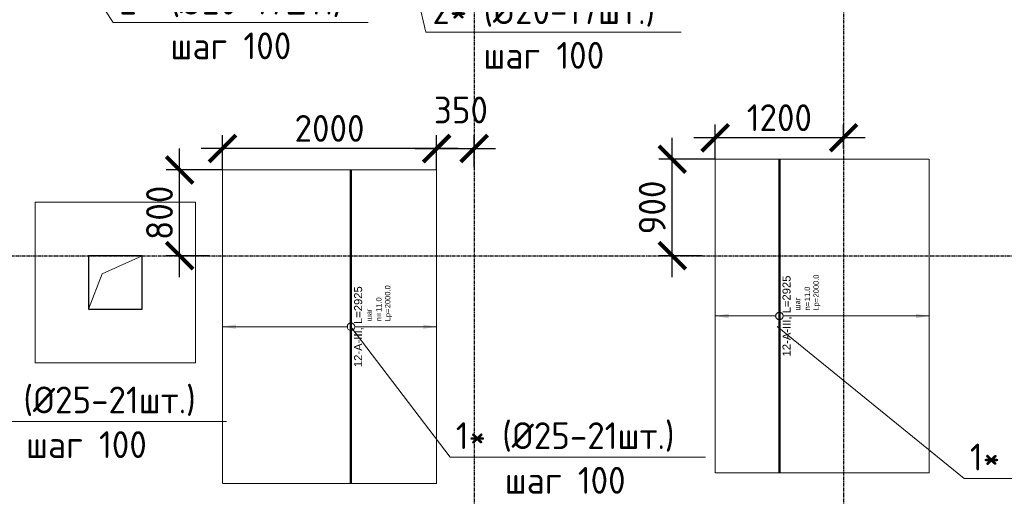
# Model space of a CAD drawing. Header units: millimetres. Extents: x -93479 to 1057970, y -66333 to 172656.
# Tile 340 of 473: x 642630 to 651823, y 38057 to 42504. Entities that reach past the tile are written whole.
import ezdxf
from ezdxf import colors
from ezdxf.entities.mleader import LeaderData, LeaderLine
from ezdxf.enums import TextEntityAlignment as Align
from ezdxf.math import Vec2, Vec3

# ---------------------------------------------------------------- set-up
doc = ezdxf.new("R2010")
doc.units = ezdxf.units.MM
doc.set_wipeout_variables(frame=1)
for name, pattern in [('01 Штриховая _4 мм_', [6, 3.5, -2.5]), ('______5', [1100, 800, -100, 100, -100]), ('GOST2.303 4', [7, 5, -2, 0]), ('HIDDEN2', [4.7625, 3.175, -1.5875]), ('осевая', [50.8, 31.75, -6.35, 6.35, -6.35])]:
    doc.linetypes.add(name, pattern=pattern)
for name, color, linetype, lineweight in [('0 Фундамент', 5, 'Continuous', 30), ('АрмСтер', 2, 'Continuous', 50), ('контур распр. стерхней', 2, 'GOST2.303 4', 20), ('Оси', 40, '______5', 18), ('подоснова', 151, 'Continuous', 5), ('РАЗМЕРЫ', 7, 'Continuous', 9)]:
    doc.layers.add(name, color=color, linetype=linetype, lineweight=lineweight)
doc.layers.add('АрмСтер_атрибуты', color=2, linetype='Continuous', lineweight=0, plot=False)
doc.styles.add('GOST-2.304_Type-B', font='GOST_Common.ttf')
doc.styles.get("Standard").update_dxf_attribs({"font": 'arial.ttf'})
doc.styles.add('Аннотативный', font='arial.ttf')
doc.dimstyles.new('СПДС', dxfattribs={"dimscale": 100, "dimtxt": 2.5, "dimasz": 2.5, "dimexe": 1.25, "dimexo": 0, "dimtad": 1, "dimdec": 0, "dimtxsty": 'GOST-2.304_Type-B', "dimblk": 'ARCHTICK', "dimcen": 2.5, "dimdle": 2, "dimadec": 0, "dimazin": 2, "dimtfac": 0.75, "dimtdec": 0, "dimtmove": 1, "dimatfit": 3, "dimfxl": 1, "dimtolj": 1, "dimarcsym": 1})

# ---------------------------------------------------------------- blocks, each defined once
blk = doc.blocks.new('оси')
at = {"layer": 'Оси', "color": 7, "linetype": 'осевая', "lineweight": 25, "transparency": 33554687}
for p, q in [((18063.5, 151.4), (18063.5, -36280.2)), ((21513.5, 151.4), (21513.5, -36280.2)), ((-11815.1, -15106.9), (53620.6, -15106.9))]:
    blk.add_line(p, q, dxfattribs=at)
blk = doc.blocks.new('_None')
blk = doc.blocks.new('*U713')
at = {"layer": 'РАЗМЕРЫ'}
for p, q in [((112.5, 1200), (-112.5, 1200)), ((112.5, -800), (-112.5, -800))]:
    blk.add_line(p, q, dxfattribs=at)
at = {"layer": 'РАЗМЕРЫ', "ltscale": 15}
blk.add_line((0, -800), (0, 1200), dxfattribs=at)
at = {"layer": 'РАЗМЕРЫ'}
for points in [[(0, 1200), (20.9, 1074.8), (-20.9, 1074.8)], [(0, -800), (20.9, -674.8), (-20.9, -674.8)]]:
    blk.add_solid(points, dxfattribs=at)
at = {"layer": 'АрмСтер_атрибуты', "color": 215, "ltscale": 15, "style": 'Аннотативный'}
for s, p in [('шаг', (51.4, -194.2)), ('n=', (51.4, -285.1)), ('Lр=', (50.2, -367.8))]:
    blk.add_text(s, height=50, dxfattribs=at).set_placement(p)
at = {"layer": 'АрмСтер_атрибуты', "style": 'Аннотативный', "flags": 8}
blk.add_attdef('ПОЗ', (110, 29.6), '', height=75, dxfattribs=at)
at = {"layer": 'АрмСтер_атрибуты', "color": 215, "style": 'Аннотативный'}
for tag, p, flags in [('ШАГ', (190.9, -194.2), 10), ('КОЛ', (138, -285.1), 8), ('ШИРИНА', (172.9, -367.8), 8)]:
    blk.add_attdef(tag, p, '', height=50, dxfattribs=dict(at, flags=flags))
at = {"layer": 'АрмСтер_атрибуты', "flags": 9}
for tag, p in [('МАССА', (-1033.5, -410.5)), ('ОБОЗНАЧЕНИЕ', (-1033.5, -524.4))]:
    blk.add_attdef(tag, p, '', height=75, dxfattribs=at)
at = {"linetype": 'Continuous', "lineweight": 0}
blk.add_wipeout([(35, 0), (28.3, 20.6), (10.8, 33.3), (-10.8, 33.3), (-28.3, 20.6), (-35, 0), (-28.3, -20.6), (-10.8, -33.3), (10.8, -33.3), (28.3, -20.6)], dxfattribs=at)
at = {"color": 0, "linetype": 'ByBlock', "lineweight": -2, "ltscale": 100}
blk.add_line((-1462.5, 0), (1462.5, 0), dxfattribs=at)
at = {"layer": 'РАЗМЕРЫ'}
blk.add_circle((0, 0), 35, dxfattribs=at)
at = {"layer": 'АрмСтер_атрибуты', "style": 'Аннотативный', "flags": 8}
blk.add_attdef('НАИМЕНОВАНИЕ', text='', height=75, dxfattribs=at).set_placement((0, -29.3), align=Align.TOP_CENTER)
blk = doc.blocks.new('_ArchTick')
at = {"color": 0, "linetype": 'ByBlock', "const_width": 0.15}
blk.add_lwpolyline([(-0.5, -0.5), (0.5, 0.5)], dxfattribs=at)
blk = doc.blocks.new('*D800')
at = {"layer": 'DEFPOINTS', "color": 0, "ltscale": 100, "transparency": 16777216}
for p in [(644523.1, 41302.1), (644523.1, 41102.1), (646523.1, 41102.1)]:
    blk.add_point(p, dxfattribs=at)
at = {"layer": 'РАЗМЕРЫ', "color": 0, "lineweight": -2, "transparency": 16777216}
for p, q in [((644523.1, 41102.1), (644523.1, 41427.1)), ((646523.1, 41102.1), (646523.1, 41427.1)), ((646723.1, 41302.1), (644323.1, 41302.1))]:
    blk.add_line(p, q, dxfattribs=at)
at = {"layer": 'РАЗМЕРЫ', "color": 0, "lineweight": -2, "ltscale": 100, "transparency": 16777216, "xscale": 250, "yscale": 250, "zscale": 250, "rotation": 180}
blk.add_blockref('_ArchTick', (644523.1, 41302.1), dxfattribs=at)
at = {"layer": 'РАЗМЕРЫ', "color": 0, "lineweight": -2, "ltscale": 100, "transparency": 16777216, "xscale": 250, "yscale": 250, "zscale": 250}
blk.add_blockref('_ArchTick', (646523.1, 41302.1), dxfattribs=at)
at = {"layer": 'РАЗМЕРЫ', "color": 0, "ltscale": 100, "transparency": 16777216, "insert": (645523.1, 41489.7), "char_height": 250, "attachment_point": 5, "style": 'GOST-2.304_Type-B'}
blk.add_mtext('\\A1;2000', dxfattribs=at)
blk = doc.blocks.new('*D801')
at = {"layer": 'DEFPOINTS', "color": 0, "ltscale": 100, "transparency": 16777216}
for p in [(644123.1, 41102.1), (644523.1, 41102.1), (644402.1, 40302.1)]:
    blk.add_point(p, dxfattribs=at)
at = {"layer": 'РАЗМЕРЫ', "color": 0, "lineweight": -2, "transparency": 16777216}
for p, q in [((644123.1, 40102.1), (644123.1, 41302.1)), ((644523.1, 41102.1), (643998.1, 41102.1)), ((644402.1, 40302.1), (643998.1, 40302.1))]:
    blk.add_line(p, q, dxfattribs=at)
at = {"layer": 'РАЗМЕРЫ', "color": 0, "lineweight": -2, "ltscale": 100, "transparency": 16777216, "xscale": 250, "yscale": 250, "zscale": 250}
for p, rotation in [((644123.1, 41102.1), 90), ((644123.1, 40302.1), 270)]:
    blk.add_blockref('_ArchTick', p, dxfattribs=dict(at, rotation=rotation))
at = {"layer": 'РАЗМЕРЫ', "color": 0, "ltscale": 100, "transparency": 16777216, "insert": (643935.5, 40702.1), "char_height": 250, "attachment_point": 5, "rotation": 90, "style": 'GOST-2.304_Type-B'}
blk.add_mtext('\\A1;800', dxfattribs=at)
blk = doc.blocks.new('*D868')
at = {"layer": 'DEFPOINTS', "color": 0, "ltscale": 100, "transparency": 16777216}
for p in [(646873.1, 41302.1), (646523.1, 41102.1), (646873.1, 41128.6)]:
    blk.add_point(p, dxfattribs=at)
at = {"layer": 'РАЗМЕРЫ', "color": 0, "lineweight": -2, "transparency": 16777216}
for p, q in [((646523.1, 41102.1), (646523.1, 41427.1)), ((646873.1, 41128.6), (646873.1, 41427.1)), ((646323.1, 41302.1), (647073.1, 41302.1))]:
    blk.add_line(p, q, dxfattribs=at)
at = {"layer": 'РАЗМЕРЫ', "color": 0, "lineweight": -2, "ltscale": 100, "transparency": 16777216, "xscale": 250, "yscale": 250, "zscale": 250, "rotation": 180}
blk.add_blockref('_ArchTick', (646523.1, 41302.1), dxfattribs=at)
at = {"layer": 'РАЗМЕРЫ', "color": 0, "lineweight": -2, "ltscale": 100, "transparency": 16777216, "xscale": 250, "yscale": 250, "zscale": 250}
blk.add_blockref('_ArchTick', (646873.1, 41302.1), dxfattribs=at)
at = {"layer": 'РАЗМЕРЫ', "color": 0, "ltscale": 100, "transparency": 16777216, "insert": (646749.7, 41661.6), "char_height": 250, "attachment_point": 5, "style": 'GOST-2.304_Type-B'}
blk.add_mtext('\\A1;350', dxfattribs=at)
blk = doc.blocks.new('*U709')
at = {"layer": 'РАЗМЕРЫ'}
for p, q in [((112.5, 600), (-112.5, 600)), ((112.5, -1400), (-112.5, -1400))]:
    blk.add_line(p, q, dxfattribs=at)
at = {"layer": 'РАЗМЕРЫ', "ltscale": 15}
blk.add_line((0, -1400), (0, 600), dxfattribs=at)
at = {"layer": 'РАЗМЕРЫ'}
for points in [[(0, 600), (20.9, 474.8), (-20.9, 474.8)], [(0, -1400), (20.9, -1274.8), (-20.9, -1274.8)]]:
    blk.add_solid(points, dxfattribs=at)
at = {"layer": 'АрмСтер_атрибуты', "color": 215, "ltscale": 15, "style": 'Аннотативный'}
for s, p in [('шаг', (51.4, -194.2)), ('n=', (51.4, -285.1)), ('Lр=', (50.2, -367.8))]:
    blk.add_text(s, height=50, dxfattribs=at).set_placement(p)
at = {"layer": 'АрмСтер_атрибуты', "style": 'Аннотативный', "flags": 8}
blk.add_attdef('ПОЗ', (110, 29.6), '', height=75, dxfattribs=at)
at = {"layer": 'АрмСтер_атрибуты', "color": 215, "style": 'Аннотативный'}
for tag, p, flags in [('ШАГ', (190.9, -194.2), 10), ('КОЛ', (138, -285.1), 8), ('ШИРИНА', (172.9, -367.8), 8)]:
    blk.add_attdef(tag, p, '', height=50, dxfattribs=dict(at, flags=flags))
at = {"layer": 'АрмСтер_атрибуты', "flags": 9}
for tag, p in [('МАССА', (-1033.5, -1010.5)), ('ОБОЗНАЧЕНИЕ', (-1033.5, -1124.4))]:
    blk.add_attdef(tag, p, '', height=75, dxfattribs=at)
at = {"linetype": 'Continuous', "lineweight": 0}
blk.add_wipeout([(35, 0), (28.3, 20.6), (10.8, 33.3), (-10.8, 33.3), (-28.3, 20.6), (-35, 0), (-28.3, -20.6), (-10.8, -33.3), (10.8, -33.3), (28.3, -20.6)], dxfattribs=at)
at = {"color": 0, "linetype": 'ByBlock', "lineweight": -2, "ltscale": 100}
blk.add_line((-1462.5, 0), (1462.5, 0), dxfattribs=at)
at = {"layer": 'РАЗМЕРЫ'}
blk.add_circle((0, 0), 35, dxfattribs=at)
at = {"layer": 'АрмСтер_атрибуты', "style": 'Аннотативный', "flags": 8}
blk.add_attdef('НАИМЕНОВАНИЕ', text='', height=75, dxfattribs=at).set_placement((0, -29.3), align=Align.TOP_CENTER)
blk = doc.blocks.new('*D802')
at = {"layer": 'DEFPOINTS', "color": 0, "ltscale": 100, "transparency": 16777216}
for p in [(649123.1, 41402.1), (650323.1, 41302.1), (649123.1, 41202.1)]:
    blk.add_point(p, dxfattribs=at)
at = {"layer": 'РАЗМЕРЫ', "color": 0, "lineweight": -2, "transparency": 16777216}
for p, q in [((649123.1, 41202.1), (649123.1, 41527.1)), ((650323.1, 41302.1), (650323.1, 41527.1)), ((650523.1, 41402.1), (648923.1, 41402.1))]:
    blk.add_line(p, q, dxfattribs=at)
at = {"layer": 'РАЗМЕРЫ', "color": 0, "lineweight": -2, "ltscale": 100, "transparency": 16777216, "xscale": 250, "yscale": 250, "zscale": 250, "rotation": 180}
blk.add_blockref('_ArchTick', (649123.1, 41402.1), dxfattribs=at)
at = {"layer": 'РАЗМЕРЫ', "color": 0, "lineweight": -2, "ltscale": 100, "transparency": 16777216, "xscale": 250, "yscale": 250, "zscale": 250}
blk.add_blockref('_ArchTick', (650323.1, 41402.1), dxfattribs=at)
at = {"layer": 'РАЗМЕРЫ', "color": 0, "ltscale": 100, "transparency": 16777216, "insert": (649723.1, 41589.7), "char_height": 250, "attachment_point": 5, "style": 'GOST-2.304_Type-B'}
blk.add_mtext('\\A1;1200', dxfattribs=at)
blk = doc.blocks.new('*D803')
at = {"layer": 'DEFPOINTS', "color": 0, "ltscale": 100, "transparency": 16777216}
for p in [(648723.1, 41202.1), (649123.1, 41202.1), (649002.1, 40302.1)]:
    blk.add_point(p, dxfattribs=at)
at = {"layer": 'РАЗМЕРЫ', "color": 0, "lineweight": -2, "transparency": 16777216}
for p, q in [((648723.1, 40102.1), (648723.1, 41402.1)), ((649123.1, 41202.1), (648598.1, 41202.1)), ((649002.1, 40302.1), (648598.1, 40302.1))]:
    blk.add_line(p, q, dxfattribs=at)
at = {"layer": 'РАЗМЕРЫ', "color": 0, "lineweight": -2, "ltscale": 100, "transparency": 16777216, "xscale": 250, "yscale": 250, "zscale": 250}
for p, rotation in [((648723.1, 41202.1), 90), ((648723.1, 40302.1), 270)]:
    blk.add_blockref('_ArchTick', p, dxfattribs=dict(at, rotation=rotation))
at = {"layer": 'РАЗМЕРЫ', "color": 0, "ltscale": 100, "transparency": 16777216, "insert": (648535.5, 40752.1), "char_height": 250, "attachment_point": 5, "rotation": 90, "style": 'GOST-2.304_Type-B'}
blk.add_mtext('\\A1;900', dxfattribs=at)
blk = doc.blocks.new('блок')
at = {"layer": '0 Фундамент', "color": 7, "linetype": 'HIDDEN2', "lineweight": 0}
for p, q in [((655667.6, 102794.2), (655667.6, 104294.2)), ((655667.6, 104294.2), (657167.6, 104294.2)), ((657167.6, 102794.2), (657167.6, 104294.2)), ((655667.6, 102794.2), (657167.6, 102794.2))]:
    blk.add_line(p, q, dxfattribs=at)
at = {"layer": '0 Фундамент', "color": 7, "ltscale": 100}
for p, q in [((656667.6, 103794.2), (656167.6, 103794.2)), ((656167.6, 103794.2), (656167.6, 103294.2)), ((656667.6, 103294.2), (656667.6, 103794.2)), ((656167.6, 103294.2), (656667.6, 103294.2))]:
    blk.add_line(p, q, dxfattribs=at)
at = {"layer": '0 Фундамент', "color": 7, "lineweight": 20}
blk.add_lwpolyline([(656167.6, 103294.2), (656293.3, 103625.2), (656667.6, 103794.2)], dxfattribs=at)

msp = doc.modelspace()

# ---------------------------------------------------------------- linework, layer by layer
at = {"layer": 'контур распр. стерхней', "color": 7, "linetype": '01 Штриховая _4 мм_'}
for points in [[(651123.1, 41202.1), (651123.1, 38277.1), (649123.1, 38277.1), (649123.1, 41202.1)], [(646523.1, 41102.1), (646523.1, 38177.1), (644523.1, 38177.1), (644523.1, 41102.1)]]:
    msp.add_lwpolyline(points, close=True, dxfattribs=at)

# ---------------------------------------------------------------- block references
at = {"color": 7}
msp.add_blockref('оси', (628809.6, 55409), dxfattribs=at)

# ---------------------------------------------------------------- leaders
at = {"layer": 'подоснова', "color": 7, "ltscale": 0.3}
ml = msp.add_multileader_mtext('Standard', dxfattribs=at)
ml.set_content('2* (%%C20-17шт.)\\Pшаг 100', color=7, style='GOST-2.304_Type-B')
ml.set_leader_properties(color=7, linetype='ByLayer', lineweight=15)
ml.set_arrow_properties(name='NONE')
ml.build(insert=Vec2(0, 0))
ml.multileader.update_dxf_attribs({"text_left_attachment_type": 6, "text_right_attachment_type": 6, "dogleg_length": 0.1, "arrow_head_size": 18})
ctx = ml.context
ctx.base_point, ctx.char_height, ctx.arrow_head_size, ctx.landing_gap_size, ctx.plane_origin = Vec3(643503.1, 42502.1), 250, 18, 20, Vec3(633886.4, 45060.1)
ctx.left_attachment, ctx.right_attachment, ctx.text_align_type = 6, 6, 1
notes = []
notes.append((ctx, [(0, (1, 1, 0), (643502.1, 42477.1), (1, 0), 0.1, [(0, [(641902.6, 44942.9)], 0, [])])]))
ctx.mtext.insert, ctx.mtext.alignment, ctx.mtext.flow_direction = Vec3(644601.6, 42802.1), 2, 5
ml = msp.add_multileader_mtext('Standard', dxfattribs=at)
ml.set_content('2* (%%C20-17шт.)\\Pшаг 100', color=7, style='GOST-2.304_Type-B')
ml.set_leader_properties(color=7, linetype='ByLayer', lineweight=15)
ml.set_arrow_properties(name='NONE')
ml.build(insert=Vec2(0, 0))
ml.multileader.update_dxf_attribs({"text_left_attachment_type": 6, "text_right_attachment_type": 6, "dogleg_length": 0.1, "arrow_head_size": 18})
ctx = ml.context
ctx.base_point, ctx.char_height, ctx.arrow_head_size, ctx.landing_gap_size, ctx.plane_origin = Vec3(646424.7, 42413.3), 250, 18, 20, Vec3(637886.4, 44660.1)
ctx.left_attachment, ctx.right_attachment, ctx.text_align_type = 6, 6, 1
notes.append((ctx, [(0, (1, 1, 0), (646423.7, 42388.3), (1, 0), 0.1, [(0, [(645902.6, 44542.9)], 0, [])])]))
ctx.mtext.insert, ctx.mtext.alignment, ctx.mtext.flow_direction = Vec3(647523.1, 42713.3), 2, 5
ml = msp.add_multileader_mtext('Standard', dxfattribs=at)
ml.set_content('1* (%%C25-21шт.)\\Pшаг 100', color=7, style='GOST-2.304_Type-B')
ml.set_leader_properties(color=7, linetype='ByLayer', lineweight=15)
ml.set_arrow_properties(name='NONE')
ml.build(insert=Vec2(0, 0))
ml.multileader.update_dxf_attribs({"text_left_attachment_type": 6, "text_right_attachment_type": 6, "dogleg_length": 0.1, "arrow_head_size": 18})
ctx = ml.context
ctx.base_point, ctx.char_height, ctx.arrow_head_size, ctx.landing_gap_size, ctx.plane_origin = Vec3(642179.5, 38781.4), 250, 18, 20, Vec3(632686.4, 40260.1)
ctx.left_attachment, ctx.right_attachment, ctx.text_align_type = 6, 6, 1
notes.append((ctx, [(0, (1, 1, 0), (642178.5, 38756.4), (1, 0), 0.1, [(0, [(640702.6, 40142.9)], 0, [])])]))
ctx.mtext.insert, ctx.mtext.alignment, ctx.mtext.flow_direction = Vec3(643252.9, 39081.4), 2, 5
for ctx, leaders in notes:
    for number, flags, end, landing, length, lines in leaders:
        leader = LeaderData()
        leader.index, (leader.has_last_leader_line, leader.has_dogleg_vector, leader.attachment_direction) = number, flags
        leader.last_leader_point, leader.dogleg_vector, leader.dogleg_length = Vec3(end), Vec3(landing), length
        for number, points, colour, breaks in lines:
            line = LeaderLine()
            line.index, line.vertices, line.color, line.breaks = number, Vec3.list(points), colors.encode_raw_color(colour), breaks
            leader.lines.append(line)
        ctx.leaders.append(leader)

# ---------------------------------------------------------------- next in the draw order: block references
at = {"layer": 'АрмСтер', "color": 7, "ltscale": 15}
ref = msp.add_blockref('*U709', (649723.1, 39739.6), dxfattribs=dict(at, rotation=90))
ref.add_attrib('НАИМЕНОВАНИЕ', '12-A-III, L=2925', dxfattribs={"layer": 'АрмСтер_атрибуты', "height": 75, "rotation": 90, "style": 'Аннотативный', "flags": 8}).set_placement((649752.5, 39739.6), align=Align.TOP_CENTER)
ref.add_attrib('КОЛ', '11.0', (650008.3, 39877.7), dxfattribs={"layer": 'АрмСтер_атрибуты', "color": 215, "height": 50, "rotation": 90, "style": 'Аннотативный', "flags": 8})
ref.add_attrib('ШИРИНА', '2000.0', (650090.9, 39912.5), dxfattribs={"layer": 'АрмСтер_атрибуты', "color": 215, "height": 50, "rotation": 90, "style": 'Аннотативный', "flags": 8})
ref = msp.add_blockref('*U713', (645723.1, 39639.6), dxfattribs=dict(at, rotation=90))
ref.add_attrib('НАИМЕНОВАНИЕ', '12-A-III, L=2925', dxfattribs={"layer": 'АрмСтер_атрибуты', "height": 75, "rotation": 90, "style": 'Аннотативный', "flags": 8}).set_placement((645752.5, 39639.6), align=Align.TOP_CENTER)
ref.add_attrib('КОЛ', '11.0', (646008.3, 39777.7), dxfattribs={"layer": 'АрмСтер_атрибуты', "color": 215, "height": 50, "rotation": 90, "style": 'Аннотативный', "flags": 8})
ref.add_attrib('ШИРИНА', '2000.0', (646090.9, 39812.5), dxfattribs={"layer": 'АрмСтер_атрибуты', "color": 215, "height": 50, "rotation": 90, "style": 'Аннотативный', "flags": 8})

# ---------------------------------------------------------------- next in the draw order: block references
at = {"layer": 'РАЗМЕРЫ', "color": 7}
msp.add_blockref('блок', (-12894.5, -63492), dxfattribs=at)

# ---------------------------------------------------------------- next in the draw order: dimensions: what is measured, and where the dimension line sits
dim = msp.add_linear_dim(base=(646873.1, 41302.1), p1=(646523.1, 41102.1), p2=(646873.1, 41128.6), dimstyle='СПДС', dxfattribs=at)
dim.commit()
dim.dimension.update_dxf_attribs({"geometry": '*D868', "text_midpoint": (646749.7, 41474), "dimtype": 160})
for base, p1, p2, picture, middle in [((649123.1, 41402.1), (650323.1, 41302.1), (649123.1, 41202.1), '*D802', (649723.1, 41589.7)), ((644523.1, 41302.1), (646523.1, 41102.1), (644523.1, 41102.1), '*D800', (645523.1, 41489.7))]:
    dim = msp.add_linear_dim(base=base, p1=p1, p2=p2, dimstyle='СПДС', dxfattribs=at)
    dim.commit()
    dim.dimension.update_dxf_attribs({"geometry": picture, "text_midpoint": middle})
for base, p1, p2, picture, middle in [((648723.1, 41202.1), (649002.1, 40302.1), (649123.1, 41202.1), '*D803', (648535.5, 40752.1)), ((644123.1, 41102.1), (644402.1, 40302.1), (644523.1, 41102.1), '*D801', (643935.5, 40702.1))]:
    dim = msp.add_linear_dim(base=base, p1=p1, p2=p2, angle=90, dimstyle='СПДС', dxfattribs=at)
    dim.commit()
    dim.dimension.update_dxf_attribs({"geometry": picture, "text_midpoint": middle})

# ---------------------------------------------------------------- next in the draw order: leaders
at = {"layer": 'подоснова', "color": 7, "ltscale": 0.3}
ml = msp.add_multileader_mtext('Standard', dxfattribs=at)
ml.set_content('1* (%%C25-21шт.)\\Pшаг 100', color=7, style='GOST-2.304_Type-B')
ml.set_leader_properties(color=7, linetype='ByLayer', lineweight=15)
ml.set_arrow_properties(name='NONE')
ml.build(insert=Vec2(0, 0))
ml.multileader.update_dxf_attribs({"text_left_attachment_type": 6, "text_right_attachment_type": 6, "dogleg_length": 0.1, "arrow_head_size": 18})
ctx = ml.context
ctx.base_point, ctx.char_height, ctx.arrow_head_size, ctx.landing_gap_size, ctx.plane_origin = Vec3(646649.7, 38448), 250, 18, 20, Vec3(637086.4, 39760.1)
ctx.left_attachment, ctx.right_attachment, ctx.text_align_type = 6, 6, 1
notes = []
notes.append((ctx, [(0, (1, 1, 0), (646648.7, 38422.9), (1, 0), 0.1, [(0, [(645723.1, 39639.6)], 0, [])])]))
ctx.mtext.insert, ctx.mtext.alignment, ctx.mtext.flow_direction = Vec3(647723.1, 38748), 2, 5
ml = msp.add_multileader_mtext('Standard', dxfattribs=at)
ml.set_content('1* (%%C25-21шт.)\\Pшаг 100', color=7, style='GOST-2.304_Type-B')
ml.set_leader_properties(color=7, linetype='ByLayer', lineweight=15)
ml.set_arrow_properties(name='NONE')
ml.build(insert=Vec2(0, 0))
ml.multileader.update_dxf_attribs({"text_left_attachment_type": 6, "text_right_attachment_type": 6, "dogleg_length": 0.1, "arrow_head_size": 18})
ctx = ml.context
ctx.base_point, ctx.char_height, ctx.arrow_head_size, ctx.landing_gap_size, ctx.plane_origin = Vec3(651449.7, 38248), 250, 18, 20, Vec3(641686.4, 39760.1)
ctx.left_attachment, ctx.right_attachment, ctx.text_align_type = 6, 6, 1
notes.append((ctx, [(0, (1, 1, 0), (651448.7, 38222.9), (1, 0), 0.1, [(0, [(649702.6, 39642.9)], 0, [])])]))
ctx.mtext.insert, ctx.mtext.alignment, ctx.mtext.flow_direction = Vec3(652523.1, 38548), 2, 5
for ctx, leaders in notes:
    for number, flags, end, landing, length, lines in leaders:
        leader = LeaderData()
        leader.index, (leader.has_last_leader_line, leader.has_dogleg_vector, leader.attachment_direction) = number, flags
        leader.last_leader_point, leader.dogleg_vector, leader.dogleg_length = Vec3(end), Vec3(landing), length
        for number, points, colour, breaks in lines:
            line = LeaderLine()
            line.index, line.vertices, line.color, line.breaks = number, Vec3.list(points), colors.encode_raw_color(colour), breaks
            leader.lines.append(line)
        ctx.leaders.append(leader)

doc.saveas('drawing.dxf')
